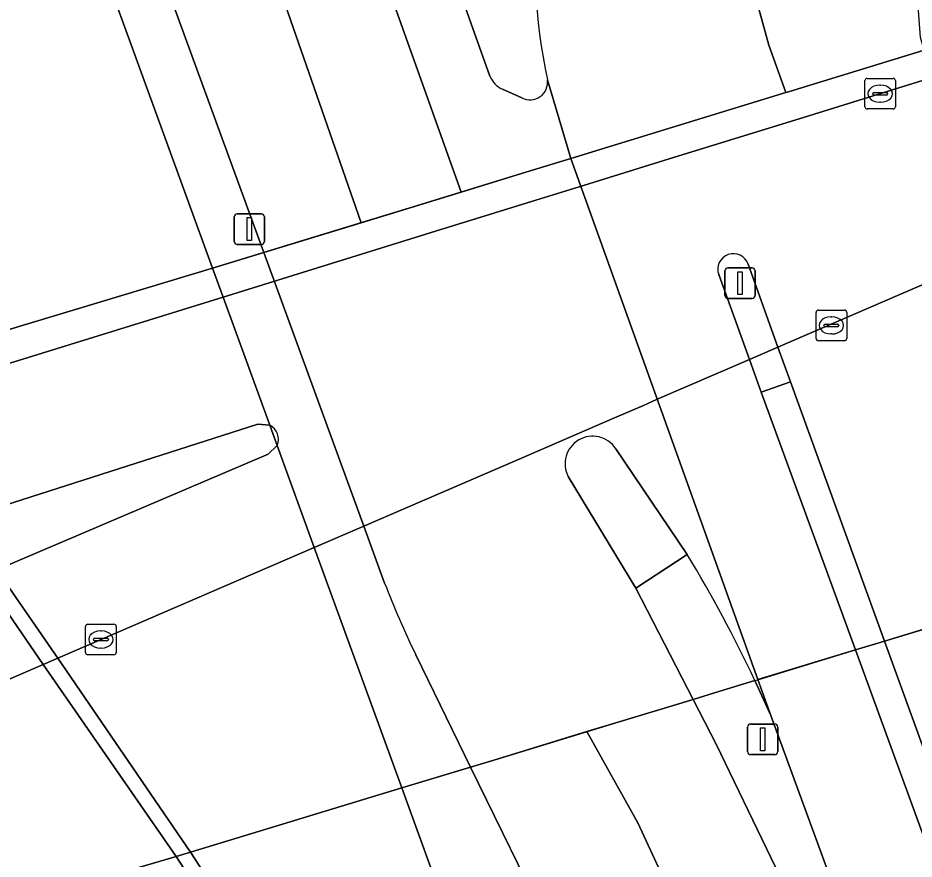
# Model space of a CAD drawing. Extents: x 160806 to 161707, y 383696 to 384148.
# Drawn here: x 161055.47 to 161084.75, y 383783.78 to 383811.27 of the extents above; entities that cross this region are included whole.
import ezdxf

# ---------------------------------------------------------------- set-up
doc = ezdxf.new("R2010")
doc.units = 0
for name, color, linetype in [('IMGEO_Berm_groen', 7, 'Continuous'), ('IMGEO_Berm_halfverhard', 7, 'Continuous'), ('IMGEO_Fietspad_open', 7, 'Continuous'), ('IMGEO_Groenvoorziening', 7, 'Continuous'), ('IMGEO_Kolk', 7, 'Continuous'), ('IMGEO_Lichtmast', 7, 'Continuous'), ('IMGEO_Muur', 7, 'Continuous'), ('IMGEO_OVBaan_gesloten', 7, 'Continuous'), ('IMGEO_Rijbaan_lokaal_gesloten', 7, 'Continuous'), ('IMGEO_Tunneldeel', 7, 'Continuous'), ('IMGEO_Verkeerseiland_halfverhard', 7, 'Continuous'), ('IMGEO_Verkeerseiland_open', 7, 'Continuous'), ('IMGEO_Verkeersregelinstallatiepaal', 7, 'Continuous'), ('IMGEO_Voetpad_open', 7, 'Continuous')]:
    doc.layers.add(name, color=color, linetype=linetype)

msp = doc.modelspace()

# ---------------------------------------------------------------- linework, layer by layer
at = {"layer": 'IMGEO_Berm_groen'}
for points in [[(161063.936, 383797.294), (161063.695, 383797.957), (161062.17, 383802.146), (161061.827, 383803.086), (161049.862, 383799.483), (161050.789, 383798.623)], [(161053.268, 383795.382), (161053.616, 383794.883), (161054.767, 383793.231), (161056.776, 383790.348), (161061.104, 383784.003), (161068.01, 383786.104), (161065.148, 383793.964), (161063.936, 383797.294)], [(161077.337, 383793.73), (161075.654, 383792.627), (161077.524, 383788.998), (161078.224, 383789.211), (161079.546, 383789.613)], [(161069.508, 383781.989), (161068.01, 383786.104), (161061.104, 383784.003), (161066.874, 383775.139), (161070.603, 383768.827), (161073.707, 383763.229), (161072.059, 383770.328)]]:
    msp.add_lwpolyline(points, dxfattribs=at)
msp.add_arc((161038.803, 383770.403), 45.045, 25.2433, 31.1888, dxfattribs=at)
at = {"layer": 'IMGEO_Berm_halfverhard'}
msp.add_lwpolyline([(161086.058, 383784.64), (161083.782, 383790.902), (161082.829, 383790.612), (161096.146, 383754.129), (161097.094, 383754.459)], close=True, dxfattribs=at)
for points in [[(161080.062, 383788.476), (161079.546, 383789.613), (161078.224, 383789.211), (161077.524, 383788.998), (161078.277, 383787.537), (161080.521, 383782.879), (161094.759, 383743.637)], [(161095.134, 383747.328), (161080.062, 383788.476)]]:
    msp.add_lwpolyline(points, dxfattribs=at)
at = {"layer": 'IMGEO_Fietspad_open'}
for points in [[(161080.298, 383800.505), (161083.25, 383801.78), (161087.062, 383803.426), (161088.916, 383804.227), (161089.391, 383804.432), (161087.844, 383810.094), (161087.357, 383809.943), (161085.337, 383809.318), (161080.995, 383807.973), (161077.058, 383806.755), (161073.799, 383805.746), (161072.387, 383805.309), (161069.11, 383804.294), (161065.26, 383803.103), (161062.17, 383802.146), (161050.789, 383798.623), (161050.285, 383798.436), (161051.678, 383796.869), (161052.851, 383795.131), (161053.13, 383794.727), (161053.616, 383794.883), (161063.309, 383797.996), (161063.695, 383797.957)], [(161063.936, 383797.294), (161063.642, 383797.006), (161054.767, 383793.231), (161054.3, 383793.033), (161056.298, 383790.142), (161056.776, 383790.348), (161065.148, 383793.964), (161066.766, 383794.663), (161068.127, 383795.25), (161071.839, 383796.853), (161074.962, 383798.201), (161075.901, 383798.606), (161076.335, 383798.794), (161079.368, 383800.104), (161080.298, 383800.505)], [(161052.817, 383794.626), (161053.13, 383794.727), (161052.851, 383795.131), (161051.678, 383796.869), (161050.285, 383798.436), (161049.506, 383798.192), (161052.515, 383788.49), (161052.819, 383788.64), (161056.298, 383790.142), (161054.3, 383793.033)]]:
    msp.add_lwpolyline(points, dxfattribs=at)
msp.add_arc((161063.452, 383797.493), 0.524, 337.6205, 62.3318, dxfattribs=at)
at = {"layer": 'IMGEO_Groenvoorziening'}
msp.add_lwpolyline([(161049.862, 383799.483), (161061.827, 383803.086), (161053.783, 383825.182)], dxfattribs=at)
msp.add_lwpolyline([(161062.692, 383780.695), (161060.635, 383783.865), (161052.286, 383781.408), (161058.823, 383773.343), (161064.925, 383777.254)], close=True, dxfattribs=at)
at = {"layer": 'IMGEO_Kolk'}
for p, q in [((161083.136, 383808.364), (161083.136, 383809.216)), ((161083.211, 383809.29), (161084.063, 383809.29)), ((161084.137, 383809.216), (161084.137, 383808.364)), ((161083.624, 383809.07), (161083.649, 383809.07)), ((161083.395, 383808.784), (161083.395, 383808.796)), ((161083.833, 383808.747), (161083.435, 383808.747)), ((161083.438, 383808.833), (161083.836, 383808.833)), ((161083.879, 383808.796), (161083.879, 383808.784)), ((161083.647, 383808.51), (161083.622, 383808.51)), ((161084.063, 383808.29), (161083.211, 383808.29)), ((161081.543, 383800.792), (161081.543, 383801.644)), ((161081.618, 383801.718), (161082.47, 383801.718)), ((161082.544, 383801.644), (161082.544, 383800.792)), ((161082.031, 383801.498), (161082.056, 383801.498)), ((161081.802, 383801.212), (161081.802, 383801.224)), ((161082.24, 383801.175), (161081.842, 383801.175)), ((161081.845, 383801.261), (161082.243, 383801.261)), ((161082.286, 383801.224), (161082.286, 383801.212)), ((161082.47, 383800.718), (161081.618, 383800.718)), ((161082.054, 383800.938), (161082.029, 383800.938)), ((161057.68, 383790.528), (161057.68, 383791.38)), ((161057.755, 383791.454), (161058.607, 383791.454)), ((161058.681, 383791.38), (161058.681, 383790.528)), ((161058.168, 383791.234), (161058.193, 383791.234)), ((161057.939, 383790.948), (161057.939, 383790.96)), ((161058.377, 383790.911), (161057.979, 383790.911)), ((161057.982, 383790.997), (161058.38, 383790.997)), ((161058.423, 383790.96), (161058.423, 383790.948)), ((161058.607, 383790.454), (161057.755, 383790.454)), ((161058.191, 383790.674), (161058.166, 383790.674))]:
    msp.add_line(p, q, dxfattribs=at)
for points in [[(161083.136, 383808.364), (161083.136, 383809.216)], [(161083.211, 383809.29), (161084.063, 383809.29)], [(161084.137, 383809.216), (161084.137, 383808.364)], [(161084.063, 383808.29), (161083.211, 383808.29)], [(161081.543, 383800.792), (161081.543, 383801.644)], [(161081.618, 383801.718), (161082.47, 383801.718)], [(161082.544, 383801.644), (161082.544, 383800.792)], [(161082.47, 383800.718), (161081.618, 383800.718)], [(161057.68, 383790.528), (161057.68, 383791.38)], [(161057.755, 383791.454), (161058.607, 383791.454)], [(161058.681, 383791.38), (161058.681, 383790.528)], [(161058.607, 383790.454), (161057.755, 383790.454)]]:
    msp.add_lwpolyline(points, dxfattribs=at)
for centre, radius, start, end in [((161083.213, 383809.214), 0.0765, 91.552, 178.448), ((161083.213, 383809.214), 0.0765, 91.552, 178.448), ((161084.061, 383809.214), 0.0765, 1.552, 88.448), ((161084.061, 383809.214), 0.0765, 1.552, 88.448), ((161083.435, 383808.793), 0.0403, 85.8775, 175.7526), ((161083.432, 383808.783), 0.0366, 178.938, 274.7102), ((161083.836, 383808.79), 0.043, 264.8664, 352.4533), ((161083.84, 383808.795), 0.0386, 1.7309, 96.639), ((161083.213, 383808.366), 0.0765, 181.552, 268.448), ((161083.213, 383808.366), 0.0765, 181.552, 268.448), ((161084.061, 383808.366), 0.0765, 271.552, 358.448), ((161084.061, 383808.366), 0.0765, 271.552, 358.448), ((161081.62, 383801.642), 0.0765, 91.552, 178.448), ((161081.62, 383801.642), 0.0765, 91.552, 178.448), ((161082.468, 383801.642), 0.0765, 1.552, 88.448), ((161082.468, 383801.642), 0.0765, 1.552, 88.448), ((161081.842, 383801.221), 0.0403, 85.8775, 175.7526), ((161081.839, 383801.211), 0.0366, 178.938, 274.7102), ((161082.243, 383801.218), 0.043, 264.8664, 352.4533), ((161082.247, 383801.223), 0.0386, 1.7309, 96.639), ((161081.62, 383800.794), 0.0765, 181.552, 268.448), ((161081.62, 383800.794), 0.0765, 181.552, 268.448), ((161082.468, 383800.794), 0.0765, 271.552, 358.448), ((161082.468, 383800.794), 0.0765, 271.552, 358.448), ((161057.757, 383791.378), 0.0765, 91.552, 178.448), ((161057.757, 383791.378), 0.0765, 91.552, 178.448), ((161058.605, 383791.378), 0.0765, 1.552, 88.448), ((161058.605, 383791.378), 0.0765, 1.552, 88.448), ((161057.979, 383790.957), 0.0403, 85.8775, 175.7526), ((161057.976, 383790.947), 0.0366, 178.938, 274.7102), ((161058.38, 383790.954), 0.043, 264.8664, 352.4533), ((161058.384, 383790.959), 0.0386, 1.7309, 96.639), ((161057.757, 383790.53), 0.0765, 181.552, 268.448), ((161057.757, 383790.53), 0.0765, 181.552, 268.448), ((161058.605, 383790.53), 0.0765, 271.552, 358.448), ((161058.605, 383790.53), 0.0765, 271.552, 358.448)]:
    msp.add_arc(centre, radius, start, end, dxfattribs=at)
for centre, major_axis, ratio, start_param, end_param in [((161083.623, 383808.79), (-0.387, 0.002), 0.722429, 4.712389, 7.853982), ((161083.648, 383808.79), (-0.39, 0.002), 0.717154, 1.570796, 4.712389), ((161082.03, 383801.218), (-0.387, 0.002), 0.722429, 4.712389, 7.853982), ((161082.055, 383801.218), (-0.39, 0.002), 0.717154, 1.570796, 4.712389), ((161058.167, 383790.954), (-0.387, 0.002), 0.722429, 4.712389, 7.853982), ((161058.192, 383790.954), (-0.39, 0.002), 0.717154, 1.570796, 4.712389)]:
    msp.add_ellipse(centre, major_axis=major_axis, ratio=ratio, start_param=start_param, end_param=end_param, dxfattribs=at)
at = {"layer": 'IMGEO_Lichtmast'}
for p, q in [((161062.634, 383804.865), (161063.424, 383804.865)), ((161063.424, 383804.865), (161062.634, 383804.865)), ((161062.534, 383803.965), (161062.534, 383804.765)), ((161062.534, 383804.765), (161062.534, 383803.965)), ((161063.524, 383804.765), (161063.524, 383803.965)), ((161063.524, 383803.965), (161063.524, 383804.765)), ((161063.424, 383803.865), (161062.634, 383803.865)), ((161062.634, 383803.865), (161063.424, 383803.865)), ((161079.403, 383788.193), (161080.193, 383788.193)), ((161080.193, 383788.193), (161079.403, 383788.193)), ((161079.303, 383787.293), (161079.303, 383788.093)), ((161079.303, 383788.093), (161079.303, 383787.293)), ((161080.293, 383788.093), (161080.293, 383787.293)), ((161080.293, 383787.293), (161080.293, 383788.093)), ((161080.193, 383787.193), (161079.403, 383787.193)), ((161079.403, 383787.193), (161080.193, 383787.193))]:
    msp.add_line(p, q, dxfattribs=at)
for points in [[(161062.954, 383804.74), (161063.104, 383804.74), (161063.104, 383803.99), (161062.954, 383803.99), (161062.954, 383804.74)], [(161079.723, 383788.068), (161079.873, 383788.068), (161079.873, 383787.318), (161079.723, 383787.318), (161079.723, 383788.068)]]:
    msp.add_lwpolyline(points, dxfattribs=at)
for centre, start, end in [((161062.634, 383804.765), 90, 180), ((161062.634, 383804.765), 90, 180), ((161063.424, 383804.765), 0, 90), ((161063.424, 383804.765), 360, 90), ((161062.634, 383803.965), 180, 270), ((161062.634, 383803.965), 180, 270), ((161063.424, 383803.965), 270, 0), ((161063.424, 383803.965), 270, 0), ((161079.403, 383788.093), 90, 180), ((161079.403, 383788.093), 90, 180), ((161080.193, 383788.093), 0, 90), ((161080.193, 383788.093), 360, 90), ((161079.403, 383787.293), 180, 270), ((161079.403, 383787.293), 180, 270), ((161080.193, 383787.293), 270, 0), ((161080.193, 383787.293), 270, 0)]:
    msp.add_arc(centre, 0.1, start, end, dxfattribs=at)
at = {"layer": 'IMGEO_Muur'}
msp.add_lwpolyline([(161049.862, 383799.483), (161049.357, 383799.265), (161050.285, 383798.436), (161051.678, 383796.869), (161052.851, 383795.131), (161053.13, 383794.727), (161054.3, 383793.033), (161056.298, 383790.142), (161060.635, 383783.865), (161061.104, 383784.003), (161056.776, 383790.348), (161054.767, 383793.231), (161053.616, 383794.883), (161053.268, 383795.382)], dxfattribs=at)
msp.add_lwpolyline([(161073.707, 383763.229), (161070.603, 383768.827), (161066.874, 383775.139), (161061.104, 383784.003), (161060.635, 383783.865), (161062.692, 383780.695), (161064.925, 383777.254), (161066.462, 383774.885), (161070.184, 383768.589), (161073.73, 383762.192), (161075.811, 383758.082), (161079.903, 383750), (161084.276, 383740.472), (161084.716, 383740.669), (161080.436, 383750)], close=True, dxfattribs=at)
at = {"layer": 'IMGEO_OVBaan_gesloten'}
for points in [[(161072.768, 383809.245), (161073.527, 383806.67), (161076.864, 383807.693), (161080.558, 383808.825), (161080, 383810.378), (161079.496, 383812.203), (161079.364, 383813.922)], [(161079.364, 383813.922), (161079.496, 383812.203), (161080, 383810.378), (161080.558, 383808.825), (161080.672, 383808.86), (161085.076, 383810.209), (161084.953, 383810.63), (161084.775, 383813.146)], [(161085.337, 383809.318), (161085.076, 383810.209), (161080.672, 383808.86), (161080.558, 383808.825), (161076.864, 383807.693), (161073.527, 383806.67), (161079.643, 383789.643), (161082.829, 383790.612), (161079.754, 383799.037), (161079.368, 383800.104), (161078.362, 383802.881)], [(161079.326, 383803.223), (161080.298, 383800.505), (161080.703, 383799.373), (161083.782, 383790.902), (161086.746, 383791.803), (161086.867, 383791.84), (161090.16, 383792.842), (161088.902, 383797.214), (161087.762, 383801.036), (161087.062, 383803.426), (161085.337, 383809.318)], [(161103.041, 383747.674), (161101.686, 383750.837), (161094.204, 383771.373), (161086.746, 383791.803), (161083.782, 383790.902), (161086.058, 383784.64), (161097.094, 383754.459), (161098.503, 383750.621)], [(161098.248, 383750), (161097.827, 383750), (161097.566, 383750.295), (161097.284, 383751.013), (161096.146, 383754.129), (161082.829, 383790.612), (161079.643, 383789.643), (161080.062, 383788.476), (161095.134, 383747.328)]]:
    msp.add_lwpolyline(points, dxfattribs=at)
for centre, radius, start, end in [((161090.693, 383813.123), 18.34, 173.3684, 192.2077), ((161078.844, 383803.051), 0.511, 19.6389, 199.4276)]:
    msp.add_arc(centre, radius, start, end, dxfattribs=at)
at = {"layer": 'IMGEO_Rijbaan_lokaal_gesloten'}
for points in [[(161058.494, 383845.391), (161054.918, 383843.967), (161058.753, 383830.363), (161061.003, 383822.387), (161062.733, 383816.468), (161063.945, 383812.432), (161066.677, 383804.572), (161069.952, 383805.576), (161067.484, 383812.477), (161065.604, 383818.384), (161065.037, 383820.327), (161061.088, 383834.335), (161058.196, 383844.764)], [(161070.89, 383809.363), (161068.518, 383816.007), (161067.666, 383818.379), (161065.3, 383824.958), (161063.609, 383829.704), (161058.196, 383844.764), (161061.088, 383834.335), (161065.037, 383820.327), (161065.604, 383818.384), (161067.484, 383812.477), (161069.952, 383805.576), (161072.058, 383806.221), (161073.527, 383806.67), (161072.768, 383809.245)], [(161054.243, 383828.956), (161059.123, 383815.595), (161063.503, 383803.6), (161066.677, 383804.572), (161063.945, 383812.432), (161062.733, 383816.468), (161061.003, 383822.387), (161058.753, 383830.363), (161054.918, 383843.967)], [(161071.931, 383808.657), (161071.295, 383808.941)], [(161073.527, 383806.67), (161072.058, 383806.221), (161069.952, 383805.576), (161066.677, 383804.572), (161063.503, 383803.6), (161066.766, 383794.663), (161067.446, 383792.801)], [(161079.546, 383789.613), (161080.062, 383788.476), (161079.643, 383789.643), (161073.527, 383806.67)], [(161075.001, 383797.185), (161077.337, 383793.73)], [(161068.467, 383790.449), (161070.257, 383786.787), (161071.12, 383787.05), (161074.06, 383787.945), (161075.001, 383788.231), (161077.524, 383788.998), (161075.654, 383792.627), (161073.449, 383796.277)], [(161080.521, 383782.879), (161078.277, 383787.537), (161077.524, 383788.998), (161075.001, 383788.231), (161074.06, 383787.945), (161075.725, 383784.96), (161077.022, 383782.168), (161078.529, 383778.234), (161084.322, 383762.444), (161094.418, 383735.279), (161098.056, 383725.946), (161105.565, 383706.821), (161108.924, 383707.18), (161108.812, 383707.52), (161103.024, 383722.158)], [(161074.06, 383787.945), (161071.12, 383787.05), (161070.257, 383786.787), (161072.86, 383781.463)], [(161097.209, 383718.989), (161102.075, 383706.764), (161102.196, 383706.461), (161105.565, 383706.821), (161098.056, 383725.946), (161094.418, 383735.279), (161084.322, 383762.444), (161078.529, 383778.234), (161077.022, 383782.168), (161075.725, 383784.96), (161074.06, 383787.945)]]:
    msp.add_lwpolyline(points, dxfattribs=at)
for centre, radius, start, end in [((161071.636, 383809.673), 0.808, 202.5919, 245.0528), ((161072.199, 383809.165), 0.575, 242.2115, 7.9653), ((161074.244, 383796.698), 0.9, 32.7513, 207.9084), ((161038.803, 383770.403), 45.045, 25.2433, 31.1888), ((161099.057, 383805.125), 33.928, 201.3001, 205.6311)]:
    msp.add_arc(centre, radius, start, end, dxfattribs=at)
at = {"layer": 'IMGEO_Tunneldeel'}
for points in [[(161085.076, 383810.209), (161080.672, 383808.86), (161076.864, 383807.693), (161073.527, 383806.67), (161072.058, 383806.221), (161068.773, 383805.214), (161064.92, 383804.034), (161061.827, 383803.086), (161049.862, 383799.483)], [(161054.3, 383793.033), (161056.298, 383790.142), (161060.635, 383783.865), (161061.104, 383784.003), (161068.01, 383786.104), (161071.12, 383787.05), (161075.001, 383788.231), (161077.524, 383788.998), (161078.224, 383789.211), (161079.546, 383789.613), (161079.674, 383789.652), (161082.829, 383790.612), (161083.782, 383790.902), (161086.867, 383791.84)]]:
    msp.add_lwpolyline(points, dxfattribs=at)
at = {"layer": 'IMGEO_Verkeerseiland_halfverhard'}
msp.add_lwpolyline([(161082.829, 383790.612), (161083.782, 383790.902), (161080.703, 383799.373), (161079.754, 383799.037)], close=True, dxfattribs=at)
at = {"layer": 'IMGEO_Verkeerseiland_open'}
for points in [[(161068.518, 383816.007), (161070.89, 383809.363)], [(161071.295, 383808.941), (161071.931, 383808.657)], [(161080.298, 383800.505), (161079.326, 383803.223)], [(161078.362, 383802.881), (161079.368, 383800.104), (161079.754, 383799.037), (161080.703, 383799.373), (161080.298, 383800.505)], [(161073.449, 383796.277), (161075.654, 383792.627), (161077.337, 383793.73), (161075.001, 383797.185)]]:
    msp.add_lwpolyline(points, dxfattribs=at)
for centre, radius, start, end in [((161090.693, 383813.123), 18.34, 173.3684, 192.2077), ((161071.636, 383809.673), 0.808, 202.5919, 245.0528), ((161072.199, 383809.165), 0.575, 242.2115, 7.9653), ((161078.844, 383803.051), 0.511, 19.6389, 199.4276), ((161074.244, 383796.698), 0.9, 32.7513, 207.9084)]:
    msp.add_arc(centre, radius, start, end, dxfattribs=at)
at = {"layer": 'IMGEO_Verkeersregelinstallatiepaal'}
for p, q in [((161078.663, 383803.099), (161079.453, 383803.099)), ((161079.453, 383803.099), (161078.663, 383803.099)), ((161078.563, 383802.199), (161078.563, 383802.999)), ((161078.563, 383802.999), (161078.563, 383802.199)), ((161079.553, 383802.999), (161079.553, 383802.199)), ((161079.553, 383802.199), (161079.553, 383802.999)), ((161079.453, 383802.099), (161078.663, 383802.099)), ((161078.663, 383802.099), (161079.453, 383802.099))]:
    msp.add_line(p, q, dxfattribs=at)
msp.add_lwpolyline([(161078.983, 383802.974), (161079.133, 383802.974), (161079.133, 383802.224), (161078.983, 383802.224), (161078.983, 383802.974)], dxfattribs=at)
for centre, start, end in [((161078.663, 383802.999), 90, 180), ((161078.663, 383802.999), 90, 180), ((161079.453, 383802.999), 0, 90), ((161079.453, 383802.999), 360, 90), ((161078.663, 383802.199), 180, 270), ((161078.663, 383802.199), 180, 270), ((161079.453, 383802.199), 270, 0), ((161079.453, 383802.199), 270, 0)]:
    msp.add_arc(centre, 0.1, start, end, dxfattribs=at)
at = {"layer": 'IMGEO_Voetpad_open'}
for points in [[(161053.783, 383825.182), (161061.827, 383803.086), (161063.503, 383803.6), (161059.123, 383815.595), (161054.243, 383828.956)], [(161087.062, 383803.426), (161083.25, 383801.78), (161080.298, 383800.505), (161079.368, 383800.104), (161076.335, 383798.794), (161075.901, 383798.606), (161074.962, 383798.201), (161071.839, 383796.853), (161068.127, 383795.25), (161066.766, 383794.663), (161065.148, 383793.964), (161056.776, 383790.348), (161056.298, 383790.142), (161060.635, 383783.865), (161061.104, 383784.003), (161068.01, 383786.104), (161071.12, 383787.05), (161075.001, 383788.231), (161077.524, 383788.998), (161078.224, 383789.211), (161079.546, 383789.613), (161079.674, 383789.652), (161082.829, 383790.612), (161083.782, 383790.902), (161086.867, 383791.84)], [(161063.503, 383803.6), (161061.827, 383803.086), (161062.17, 383802.146), (161063.695, 383797.957), (161063.936, 383797.294), (161065.148, 383793.964), (161068.01, 383786.104), (161070.257, 383786.787), (161068.467, 383790.449)], [(161067.446, 383792.801), (161066.766, 383794.663), (161063.503, 383803.6)], [(161063.695, 383797.957), (161063.309, 383797.996), (161053.616, 383794.883), (161053.13, 383794.727)], [(161053.13, 383794.727), (161054.3, 383793.033), (161054.767, 383793.231), (161063.642, 383797.006), (161063.936, 383797.294)], [(161060.635, 383783.865), (161056.298, 383790.142), (161052.819, 383788.64), (161052.515, 383788.49)], [(161072.86, 383781.463), (161070.257, 383786.787), (161068.01, 383786.104), (161069.508, 383781.989)], [(161051.286, 383782.642), (161052.286, 383781.408), (161060.635, 383783.865)]]:
    msp.add_lwpolyline(points, dxfattribs=at)
msp.add_lwpolyline([(161072.387, 383805.309), (161073.799, 383805.746), (161077.058, 383806.755), (161080.995, 383807.973), (161085.337, 383809.318), (161087.357, 383809.943), (161087.844, 383810.094), (161087.601, 383810.983), (161087.114, 383810.834), (161085.076, 383810.209), (161080.672, 383808.86), (161076.864, 383807.693), (161073.527, 383806.67), (161072.058, 383806.221), (161068.773, 383805.214), (161064.92, 383804.034), (161061.827, 383803.086), (161049.862, 383799.483), (161049.357, 383799.265), (161050.285, 383798.436), (161050.789, 383798.623), (161062.17, 383802.146), (161065.26, 383803.103), (161069.11, 383804.294)], close=True, dxfattribs=at)
for centre, radius, start, end in [((161063.452, 383797.493), 0.524, 337.6205, 62.3318), ((161099.057, 383805.125), 33.928, 201.3001, 205.6311)]:
    msp.add_arc(centre, radius, start, end, dxfattribs=at)

doc.saveas('drawing.dxf')
